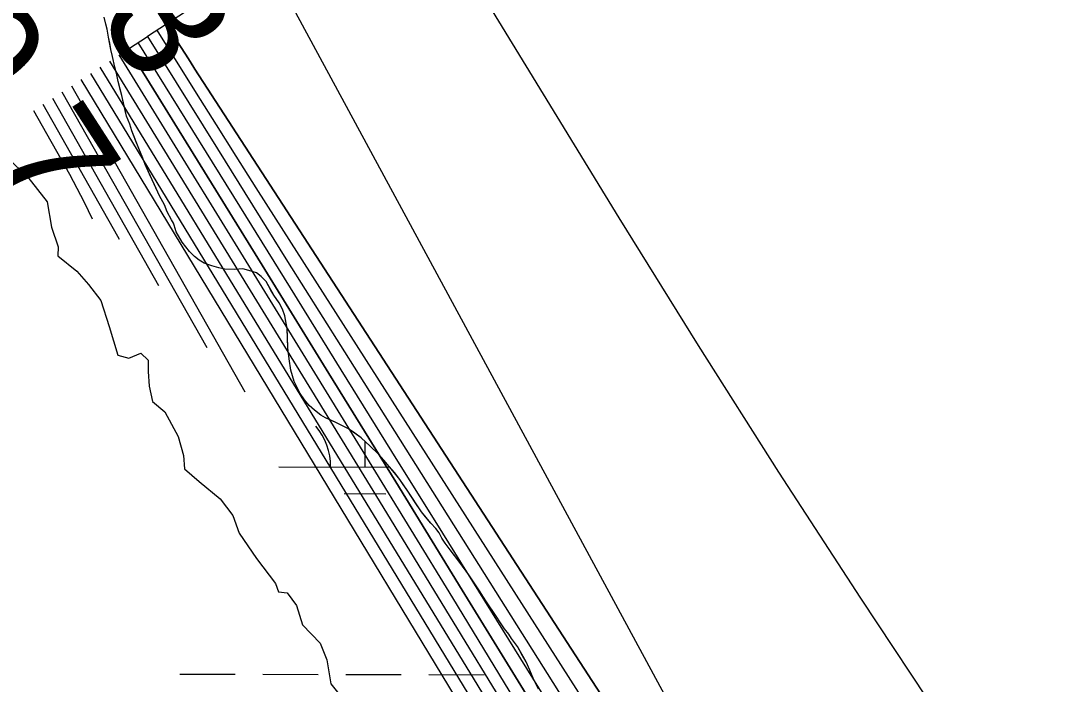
# Model space of a CAD drawing. Extents: x 3172297 to 3210190, y 958463 to 983887.
# Drawn here: x 3196378 to 3196974, y 978669 to 979053 of the extents above; entities that cross this region are included whole.
import ezdxf

# ---------------------------------------------------------------- set-up
doc = ezdxf.new("R2010")
doc.units = 0
for name, color, linetype in [('V-RIVR-EDGE', 7, 'Continuous'), ('V-RIVR-RANG', 7, 'Continuous'), ('V-SITE-VEGE', 7, 'Continuous'), ('V-TOPO-DPTH', 7, 'Continuous'), ('V-TOPO-MAJR', 7, 'Continuous'), ('V-TOPO-MINR', 7, 'Continuous'), ('V-TOPO-WATR', 7, 'Continuous'), ('V-WETL-SWMP', 7, 'Continuous')]:
    doc.layers.add(name, color=color, linetype=linetype)

msp = doc.modelspace()

# ---------------------------------------------------------------- linework, layer by layer
at = {"layer": 'V-RIVR-EDGE'}
msp.add_lwpolyline([(3196362.03, 978981), (3196382.17, 978962.18), (3196393.22, 978947.94), (3196395.74, 978933.15), (3196399.69, 978921.77), (3196399.39, 978916.65), (3196410.46, 978907.81), (3196417.27, 978900.12), (3196424.35, 978890.72), (3196429.15, 978875.64), (3196434.22, 978859.14), (3196440.47, 978857.42), (3196447.59, 978860.24), (3196451.84, 978856.25), (3196451.83, 978849.71), (3196452.37, 978841.18), (3196454.34, 978832.36), (3196461.43, 978826.38), (3196469.07, 978812.14), (3196472.17, 978801.05), (3196472.72, 978793.37), (3196481.23, 978785.96), (3196493.44, 978775.98), (3196500.8, 978766.29), (3196504.47, 978756.05), (3196514.39, 978741.52), (3196525.44, 978727), (3196527.13, 978722.16), (3196532.25, 978721.58), (3196537.63, 978714.17), (3196541.02, 978703.08), (3196551.23, 978692.53), (3196555.18, 978682.86), (3196557.42, 978668.92), (3196567.34, 978656.67)], dxfattribs=at)
at = {"layer": 'V-SITE-VEGE'}
for p, q in [((3196428.04, 979047.72), (3196426.34, 979054.76)), ((3196428.77, 979043.26), (3196428.04, 979047.72)), ((3196430.22, 979035.98), (3196428.77, 979043.26)), ((3196431.19, 979031.99), (3196430.22, 979035.98)), ((3196432.41, 979025.89), (3196431.19, 979031.99)), ((3196433.37, 979022.37), (3196432.41, 979025.89)), ((3196434.34, 979017.44), (3196433.37, 979022.37)), ((3196436.51, 979009.46), (3196434.34, 979017.44)), ((3196439.17, 978997.49), (3196436.51, 979009.46)), ((3196441.08, 978992.8), (3196439.17, 978997.49)), ((3196442.28, 978989.04), (3196441.08, 978992.8)), ((3196446.34, 978978.72), (3196442.28, 978989.04)), ((3196448.73, 978973.1), (3196446.34, 978978.72)), ((3196449.92, 978969.58), (3196448.73, 978973.1)), ((3196458.27, 978951.3), (3196449.92, 978969.58)), ((3196461.12, 978946.15), (3196458.27, 978951.3)), ((3196462.79, 978942.16), (3196461.12, 978946.15)), ((3196465.17, 978937.47), (3196462.79, 978942.16)), ((3196466.36, 978935.6), (3196465.17, 978937.47)), ((3196466.84, 978934.43), (3196466.36, 978935.6)), ((3196468.04, 978930.44), (3196466.84, 978934.43)), ((3196471.37, 978924.58), (3196468.04, 978930.44)), ((3196475.63, 978919.21), (3196471.37, 978924.58)), ((3196478.47, 978916.17), (3196475.63, 978919.21)), ((3196481.31, 978914.07), (3196478.47, 978916.17)), ((3196484.14, 978912.44), (3196481.31, 978914.07)), ((3196488.62, 978910.83), (3196484.14, 978912.44)), ((3196492.62, 978909.68), (3196488.62, 978910.83)), ((3196496.15, 978908.99), (3196492.62, 978909.68)), ((3196501.79, 978908.79), (3196496.15, 978908.99)), ((3196506.49, 978909.06), (3196501.79, 978908.79)), ((3196510.02, 978908.14), (3196506.49, 978909.06)), ((3196514.5, 978906.76), (3196510.02, 978908.14)), ((3196517.1, 978904.66), (3196514.5, 978906.76)), ((3196519.93, 978901.86), (3196517.1, 978904.66)), ((3196524.45, 978893.89), (3196519.93, 978901.86)), ((3196527.54, 978889.45), (3196524.45, 978893.89)), ((3196529.44, 978885.7), (3196527.54, 978889.45)), ((3196530.88, 978881.95), (3196529.44, 978885.7)), ((3196532.1, 978874.67), (3196530.88, 978881.95)), ((3196532.64, 978863.39), (3196532.1, 978874.67)), ((3196533.38, 978857.04), (3196532.64, 978863.39)), ((3196534.37, 978850.47), (3196533.38, 978857.04)), ((3196536.29, 978843.9), (3196534.37, 978850.47)), ((3196539.62, 978836.87), (3196536.29, 978843.9)), ((3196542.23, 978833.36), (3196539.62, 978836.87)), ((3196544.84, 978830.09), (3196542.23, 978833.36)), ((3196547.91, 978827.29), (3196544.84, 978830.09)), ((3196551.69, 978824.49), (3196547.91, 978827.29)), ((3196554.29, 978822.86), (3196551.69, 978824.49)), ((3196560.42, 978820.08), (3196554.29, 978822.86)), ((3196567.73, 978816.6), (3196560.42, 978820.08)), ((3196575.05, 978811.24), (3196567.73, 978816.6)), ((3196580.25, 978806.57), (3196575.05, 978811.24)), ((3196584.74, 978802.13), (3196580.25, 978806.57)), ((3196588.29, 978798.16), (3196584.74, 978802.13)), ((3196591.14, 978794.65), (3196588.29, 978798.16)), ((3196594.22, 978791.15), (3196591.14, 978794.65)), ((3196597.3, 978787.17), (3196594.22, 978791.15)), ((3196602.04, 978780.38), (3196597.3, 978787.17)), ((3196609.88, 978768.44), (3196602.04, 978780.38)), ((3196615.33, 978761.9), (3196609.88, 978768.44)), ((3196618.17, 978758.86), (3196615.33, 978761.9)), ((3196620.06, 978756.28), (3196618.17, 978758.86)), ((3196621.73, 978753.24), (3196620.06, 978756.28)), ((3196623.62, 978750.43), (3196621.73, 978753.24)), ((3196626.47, 978746.45), (3196623.62, 978750.43)), ((3196632.16, 978739.2), (3196626.47, 978746.45)), ((3196637.38, 978731.95), (3196632.16, 978739.2)), ((3196639.99, 978727.97), (3196637.38, 978731.95)), ((3196643.55, 978722.82), (3196639.99, 978727.97)), ((3196647.11, 978716.96), (3196643.55, 978722.82)), ((3196653.52, 978707.6), (3196647.11, 978716.96)), ((3196655.18, 978704.79), (3196653.52, 978707.6)), ((3196658.02, 978700.81), (3196655.18, 978704.79)), ((3196660.4, 978697.77), (3196658.02, 978700.81)), ((3196662.06, 978695.2), (3196660.4, 978697.77)), ((3196665.38, 978690.52), (3196662.06, 978695.2)), ((3196670.37, 978681.62), (3196665.38, 978690.52)), ((3196672.52, 978676.93), (3196670.37, 978681.62)), ((3196674.9, 978671.3), (3196672.52, 978676.93)), ((3196677.52, 978665.91), (3196674.9, 978671.3))]:
    msp.add_line(p, q, dxfattribs=at)
at = {"layer": 'V-TOPO-DPTH'}
for points in [[(3196928.2, 979353.04), (3196462.31, 979050.77), (3196467.77, 979042.05), (3196470.51, 979037.69), (3196473.26, 979033.34), (3196476.04, 979029.01), (3196478.83, 979024.69), (3196846.72, 978457.91), (3196857.21, 978441.75), (3196867.68, 978425.59), (3196878.15, 978409.42), (3196888.61, 978393.25), (3196899.18, 978377.15), (3196909.9, 978361.16), (3196920.86, 978345.33), (3196931.97, 978329.6), (3196965, 978283.55)], [(3196965, 978283.55), (3196931.97, 978329.6), (3196920.86, 978345.33), (3196909.9, 978361.16), (3196899.18, 978377.15), (3196888.61, 978393.25), (3196878.15, 978409.42), (3196867.68, 978425.59), (3196857.21, 978441.75), (3196846.72, 978457.91), (3196478.83, 979024.69), (3196476.04, 979029.01), (3196473.26, 979033.34), (3196470.51, 979037.69), (3196467.77, 979042.05), (3196462.31, 979050.77), (3196451.31, 979043.63)], [(3197179.3, 977781.72), (3197162.08, 977818.06), (3197136.92, 977868.09), (3197131.31, 977879.02), (3197125.58, 977889.88), (3197119.67, 977900.64), (3197113.63, 977911.34), (3197081.55, 977967.14), (3197059.37, 978005.69), (3197037.16, 978044.22), (3197014.93, 978082.73), (3196992.68, 978121.24), (3196849.3, 978369.08), (3196838.95, 978386.82), (3196828.51, 978404.51), (3196817.93, 978422.11), (3196807.27, 978439.67), (3196672, 978660.45), (3196633.51, 978723.2), (3196594.97, 978785.92), (3196556.36, 978848.6), (3196517.7, 978911.24), (3196440.32, 979036.5), (3196451.31, 979043.63)], [(3196451.31, 979043.63), (3196491.82, 978978.5), (3196512.1, 978945.95), (3196532.42, 978913.43), (3196552.79, 978880.94), (3196573.21, 978848.48), (3196813.94, 978466.37), (3196830.3, 978440.32), (3196846.61, 978414.24), (3196862.84, 978388.12), (3196879.03, 978361.97), (3196906.25, 978317.87), (3196936.16, 978269.74)], [(3196451.31, 979043.63), (3196491.82, 978978.5), (3196512.1, 978945.95), (3196532.42, 978913.43), (3196552.79, 978880.94), (3196573.21, 978848.48), (3196813.94, 978466.37), (3196830.3, 978440.32), (3196846.61, 978414.24), (3196862.84, 978388.12), (3196879.03, 978361.97), (3196906.25, 978317.87), (3196936.16, 978269.74)]]:
    msp.add_lwpolyline(points, dxfattribs=at)
at = {"layer": 'V-TOPO-MAJR'}
for points in [[(3196423.82, 979025.79), (3196642.52, 978667.82), (3196670.29, 978622.22), (3196697.98, 978576.56), (3196725.53, 978530.83), (3196752.99, 978485.04), (3196798.91, 978408.22), (3196803.28, 978400.76), (3196807.55, 978393.24), (3196811.68, 978385.65), (3196815.72, 978378), (3196860.31, 978291.66), (3196863.82, 978284.17)], [(3196396.32, 979007.95), (3196457.71, 978899.5)]]:
    msp.add_lwpolyline(points, dxfattribs=at)
at = {"layer": 'V-TOPO-MINR'}
for points in [[(3197168.45, 978240.5), (3197130.26, 978306.71), (3197090.59, 978372.09), (3197033.4, 978462.87), (3197021.12, 978482.18), (3197008.72, 978501.42), (3196996.16, 978520.55), (3196983.49, 978539.61), (3196912.06, 978645.98), (3196864.05, 978718.46), (3196816.66, 978791.34), (3196770.2, 978864.82), (3196724.36, 978938.7), (3196600.83, 979140.63)], [(3196520.33, 979088.4), (3196838.4, 978499.9), (3196844.82, 978488.33), (3196851.4, 978476.84), (3196858.22, 978465.5), (3196865.21, 978454.26), (3196878.71, 978433.05), (3196879.07, 978432.48), (3196881.34, 978428.97), (3196883.29, 978426.06), (3196885.34, 978423.21), (3196887.15, 978420.76), (3196889.22, 978418.25), (3196891.44, 978415.89), (3196893.88, 978413.77), (3196896.47, 978411.8), (3197284.54, 977952.72)], [(3196456.81, 979047.2), (3196479.59, 979010.69), (3196491, 978992.46), (3196502.46, 978974.25), (3196513.98, 978956.08), (3196525.54, 978937.94), (3196817.51, 978481.24), (3196837.15, 978450.48), (3196856.78, 978419.72), (3196876.39, 978388.95), (3196895.97, 978358.16), (3196896.42, 978357.46), (3196916.36, 978326.41), (3196936.47, 978295.48), (3196956.86, 978264.72)], [(3196462.31, 979050.77), (3196467.77, 979042.05), (3196470.51, 979037.69), (3196473.26, 979033.34), (3196476.04, 979029.01), (3196478.83, 979024.69), (3196846.72, 978457.91), (3196857.21, 978441.75), (3196867.68, 978425.59), (3196878.15, 978409.42), (3196888.61, 978393.25), (3196899.18, 978377.15), (3196909.9, 978361.16), (3196920.86, 978345.33), (3196931.97, 978329.6), (3196965, 978283.55)], [(3196445.81, 979040.06), (3196504.51, 978945.38), (3196533.86, 978898.04), (3196563.22, 978850.71), (3196592.6, 978803.39), (3196621.98, 978756.07), (3196810.52, 978452.53), (3196823.89, 978430.88), (3196837.19, 978409.18), (3196850.39, 978387.42), (3196863.5, 978365.61), (3196926.24, 978260.71)], [(3196440.32, 979036.5), (3196517.7, 978911.24), (3196556.36, 978848.6), (3196594.97, 978785.92), (3196633.51, 978723.2), (3196672, 978660.45), (3196807.27, 978439.67), (3196817.93, 978422.11), (3196828.51, 978404.51), (3196838.95, 978386.82), (3196849.3, 978369.08), (3196992.68, 978121.24), (3197014.93, 978082.73), (3197037.16, 978044.22), (3197059.37, 978005.69), (3197081.55, 977967.14), (3197113.63, 977911.34), (3197119.67, 977900.64), (3197125.58, 977889.88), (3197131.31, 977879.02), (3197136.92, 977868.09), (3197162.08, 977818.06), (3197179.3, 977781.72)], [(3196429.32, 979029.36), (3196585.44, 978774.82), (3196623.85, 978711.99), (3196662.14, 978649.09), (3196700.25, 978586.09), (3196738.24, 978523.01), (3196801.48, 978417.66), (3196807.67, 978407.15), (3196813.74, 978396.57), (3196819.62, 978385.89), (3196825.39, 978375.14), (3196926.54, 978182.64)], [(3196434.82, 979032.93), (3196531.47, 978875.93), (3196579.7, 978797.37), (3196627.81, 978718.73), (3196675.73, 978639.98), (3196723.52, 978561.15), (3196804.18, 978427.74), (3196812.39, 978414), (3196820.5, 978400.21), (3196828.47, 978386.32), (3196836.34, 978372.39), (3197071.07, 977951.65), (3197077.33, 977940.35), (3197083.55, 977929.02), (3197089.71, 977917.67), (3197095.83, 977906.29), (3197105.4, 977888.37), (3197106.69, 977885.92), (3197107.95, 977883.47), (3197109.19, 977880.99), (3197110.41, 977878.51), (3197170.4, 977754.28)], [(3196418.32, 979022.23), (3196702.05, 978555.93), (3196718.77, 978528.36), (3196735.43, 978500.76), (3196752.02, 978473.11), (3196768.55, 978445.42), (3196796.32, 978398.77), (3196798.88, 978394.37), (3196801.4, 978389.94), (3196803.83, 978385.46), (3196806.21, 978380.95), (3196832.41, 978330.21)], [(3196412.82, 979018.66), (3196764.41, 978438.36), (3196769.59, 978429.77), (3196774.77, 978421.16), (3196779.91, 978412.55), (3196785.04, 978403.92), (3196793.7, 978389.31), (3196794.48, 978387.97), (3196796.7, 978383.9), (3196806.74, 978364.46), (3196810.05, 978357.23), (3196812.89, 978349.85), (3196815.02, 978342.23), (3196815.1, 978341.84)], [(3196401.82, 979011.52), (3196485.6, 978863.51)], [(3196407.32, 979015.09), (3196507.61, 978837.91)], [(3196390.83, 979004.39), (3196434.03, 978928.07), (3196435.01, 978926.2)], [(3196385.33, 979000.82), (3196406.21, 978963.92), (3196414.74, 978947.72), (3196419.38, 978937.95)]]:
    msp.add_lwpolyline(points, dxfattribs=at)
at = {"layer": 'V-TOPO-WATR'}
msp.add_lwpolyline([(3196451.31, 979043.63), (3196491.82, 978978.5), (3196512.1, 978945.95), (3196532.42, 978913.43), (3196552.79, 978880.94), (3196573.21, 978848.48), (3196813.94, 978466.37), (3196830.3, 978440.32), (3196846.61, 978414.24), (3196862.84, 978388.12), (3196879.03, 978361.97), (3196906.25, 978317.87), (3196936.16, 978269.74)], dxfattribs=at)
at = {"layer": 'V-WETL-SWMP'}
for p, q in [((3196577.29, 978794.42), (3196577.33, 978809.19)), ((3196527.29, 978794.54), (3196591.37, 978794.38)), ((3196565.25, 978779.02), (3196589.25, 978778.96)), ((3196470.15, 978674.61), (3196502.15, 978674.53)), ((3196518.15, 978674.49), (3196550.15, 978674.41)), ((3196566.15, 978674.37), (3196598.15, 978674.29)), ((3196614.15, 978674.26), (3196646.15, 978674.18))]:
    msp.add_line(p, q, dxfattribs=at)
msp.add_lwpolyline([(3196677.52, 978665.91), (3196674.9, 978671.3), (3196672.52, 978676.93), (3196670.37, 978681.62), (3196667.76, 978686.3), (3196665.38, 978690.52), (3196662.06, 978695.2), (3196660.4, 978697.77), (3196658.02, 978700.82), (3196655.18, 978704.79), (3196653.52, 978707.6), (3196650.67, 978711.82), (3196647.11, 978716.96), (3196643.55, 978722.82), (3196639.99, 978727.97), (3196637.38, 978731.95), (3196635.01, 978735.22), (3196632.16, 978739.2), (3196630.26, 978741.54), (3196626.47, 978746.45), (3196623.62, 978750.43), (3196621.73, 978753.24), (3196620.06, 978756.28), (3196618.16, 978758.86), (3196615.32, 978761.9), (3196612.24, 978765.64), (3196609.88, 978768.44), (3196605.84, 978774.53), (3196604.18, 978777.1), (3196602.04, 978780.38), (3196599.2, 978784.36), (3196597.3, 978787.17), (3196594.22, 978791.14), (3196591.14, 978794.65), (3196588.29, 978798.16), (3196584.74, 978802.13), (3196580.25, 978806.57), (3196575.05, 978811.24), (3196571.27, 978814.03), (3196567.73, 978816.6), (3196564.19, 978818.22), (3196560.42, 978820.08), (3196557.35, 978821.47), (3196554.29, 978822.86), (3196551.69, 978824.49), (3196547.91, 978827.28), (3196544.84, 978830.09), (3196542.23, 978833.36), (3196539.62, 978836.87), (3196537.96, 978840.38), (3196536.29, 978843.9), (3196535.33, 978847.18), (3196534.37, 978850.47), (3196533.38, 978857.05), (3196532.64, 978863.39), (3196532.36, 978869.73), (3196532.1, 978874.67), (3196531.37, 978878.66), (3196530.88, 978881.95), (3196529.44, 978885.7), (3196527.54, 978889.45), (3196524.45, 978893.89), (3196522.79, 978896.71), (3196519.94, 978901.86), (3196517.1, 978904.66), (3196514.5, 978906.76), (3196510.02, 978908.14), (3196506.49, 978909.06), (3196501.79, 978908.79), (3196496.15, 978908.99), (3196492.62, 978909.68), (3196488.61, 978910.83), (3196484.14, 978912.44), (3196481.31, 978914.07), (3196478.47, 978916.17), (3196475.63, 978919.21), (3196471.37, 978924.58), (3196468.04, 978930.44), (3196466.84, 978934.43), (3196466.36, 978935.6), (3196465.17, 978937.47), (3196462.79, 978942.16), (3196461.12, 978946.15), (3196458.27, 978951.3), (3196455.41, 978957.63), (3196452.54, 978963.96), (3196449.92, 978969.58), (3196448.73, 978973.1), (3196446.34, 978978.73), (3196444.67, 978982.95), (3196442.28, 978989.04), (3196441.08, 978992.8), (3196439.17, 978997.49), (3196437.72, 979004.06), (3196436.51, 979009.46), (3196435.3, 979013.68), (3196434.34, 979017.44), (3196433.37, 979022.37), (3196432.41, 979025.89), (3196431.19, 979031.99), (3196430.23, 979035.98), (3196429.5, 979039.74), (3196428.77, 979043.26), (3196428.04, 979047.72), (3196427.31, 979050.77), (3196426.34, 979054.76)], dxfattribs=at)
msp.add_arc((3196522.05, 978795.03), 35.25, 359.0865, 40.63016, dxfattribs=at)

# ---------------------------------------------------------------- texts
at = {"layer": 'V-RIVR-RANG'}
for s, rotation, p in [('79.7', 302.83833, (3196287.67, 979079.04)), ('3', 302.4475, (3196421.79, 979055.97))]:
    msp.add_text(s, height=67, rotation=rotation, dxfattribs=at).set_placement(p)

doc.saveas('drawing.dxf')
